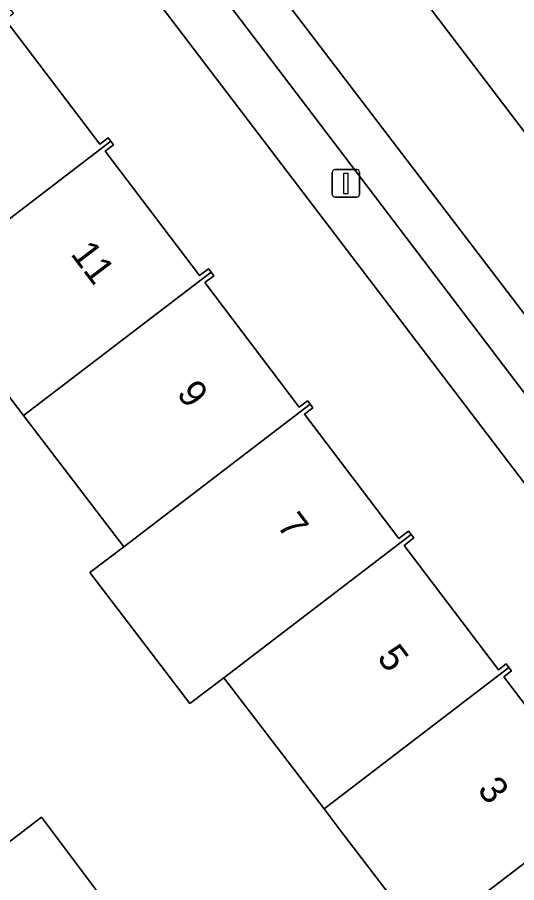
# Model space of a CAD drawing. Extents: x 160030 to 160839, y 385325 to 386450.
# Drawn here: x 160518.72 to 160536.88, y 385517.96 to 385549.43 of the extents above; entities that cross this region are included whole.
import ezdxf

# ---------------------------------------------------------------- set-up
doc = ezdxf.new("R2010")
doc.units = 0
for name, color, linetype in [('IMGEO_Erf', 7, 'Continuous'), ('IMGEO_Lichtmast', 7, 'Continuous'), ('IMGEO_Pand', 7, 'Continuous'), ('IMGEO_Pand_nummerreeks', 7, 'Continuous'), ('IMGEO_Parkeervlak_open', 7, 'Continuous'), ('IMGEO_Rijbaan_lokaal_open', 7, 'Continuous'), ('IMGEO_Voetpad_open', 7, 'Continuous')]:
    doc.layers.add(name, color=color, linetype=linetype)

msp = doc.modelspace()

# ---------------------------------------------------------------- linework, layer by layer
at = {"layer": 'IMGEO_Erf'}
for points in [[(160546.817, 385519.818), (160519.066, 385556.27), (160517.273, 385554.899), (160508.463, 385566.591), (160505.987, 385564.71), (160504.482, 385563.567), (160503.511, 385562.829), (160501.034, 385560.948), (160500, 385560.162), (160498.558, 385559.067), (160496.082, 385557.185), (160493.605, 385555.304), (160491.129, 385553.423)], [(160491.983, 385552.267), (160494.561, 385554.205), (160496.896, 385551.099), (160494.318, 385549.161), (160495.637, 385547.341), (160498.003, 385549.134), (160500.18, 385546.263), (160497.813, 385544.469), (160499.214, 385542.524), (160501.625, 385544.367), (160505.226, 385539.57), (160508.829, 385534.77), (160510.959, 385531.932), (160508.532, 385530.11), (160509.975, 385528.038), (160513.267, 385530.596), (160516.849, 385525.986), (160515.909, 385525.256), (160518.224, 385522.168), (160515.909, 385520.4), (160517.295, 385518.584), (160519.594, 385520.34), (160523.194, 385515.539)], [(160518.273, 385549.353), (160521.715, 385544.818), (160522.026, 385545.055), (160522.123, 385544.928), (160522.22, 385544.801), (160521.909, 385544.563), (160525.343, 385540.038), (160525.666, 385540.285), (160525.763, 385540.158), (160525.86, 385540.031), (160525.537, 385539.783), (160528.971, 385535.259), (160529.273, 385535.489), (160529.37, 385535.362), (160529.467, 385535.235), (160529.165, 385535.003), (160532.598, 385530.479), (160532.952, 385530.749), (160533.049, 385530.622), (160533.146, 385530.495), (160532.792, 385530.224), (160536.226, 385525.7), (160536.504, 385525.912), (160536.601, 385525.785), (160536.698, 385525.658), (160536.42, 385525.445), (160539.854, 385520.921)], [(160533.515, 385515.876), (160530.503, 385519.82), (160529.874, 385520.644), (160526.231, 385525.412), (160524.997, 385524.469), (160521.355, 385529.236), (160522.589, 385530.179), (160518.946, 385534.949), (160515.303, 385539.717)]]:
    msp.add_lwpolyline(points, dxfattribs=at)
at = {"layer": 'IMGEO_Lichtmast'}
for p, q in [((160530.276, 385543.894), (160531.066, 385543.894)), ((160531.066, 385543.894), (160530.276, 385543.894)), ((160530.176, 385542.994), (160530.176, 385543.794)), ((160530.176, 385543.794), (160530.176, 385542.994)), ((160531.166, 385543.794), (160531.166, 385542.994)), ((160531.166, 385542.994), (160531.166, 385543.794)), ((160531.066, 385542.894), (160530.276, 385542.894)), ((160530.276, 385542.894), (160531.066, 385542.894))]:
    msp.add_line(p, q, dxfattribs=at)
msp.add_lwpolyline([(160530.596, 385543.769), (160530.746, 385543.769), (160530.746, 385543.019), (160530.596, 385543.019), (160530.596, 385543.769)], dxfattribs=at)
for centre, start, end in [((160530.276, 385543.794), 90, 180), ((160530.276, 385543.794), 90, 180), ((160531.066, 385543.794), 0, 90), ((160531.066, 385543.794), 360, 90), ((160530.276, 385542.994), 180, 270), ((160530.276, 385542.994), 180, 270), ((160531.066, 385542.994), 270, 0), ((160531.066, 385542.994), 270, 0)]:
    msp.add_arc(centre, 0.1, start, end, dxfattribs=at)
at = {"layer": 'IMGEO_Pand'}
for points in [[(160522.123, 385544.928), (160522.026, 385545.055), (160521.715, 385544.818), (160518.273, 385549.353), (160518.576, 385549.585), (160518.488, 385549.7), (160511.661, 385544.485), (160509.957, 385543.183), (160513.599, 385538.414), (160515.303, 385539.717)], [(160521.909, 385544.563), (160522.22, 385544.801), (160522.123, 385544.928), (160515.303, 385539.717), (160518.946, 385534.949), (160525.763, 385540.158), (160525.666, 385540.285), (160525.343, 385540.038)], [(160525.537, 385539.783), (160525.86, 385540.031), (160525.763, 385540.158), (160518.946, 385534.949), (160522.589, 385530.179), (160529.37, 385535.362), (160529.273, 385535.489), (160528.971, 385535.259)], [(160533.049, 385530.622), (160532.952, 385530.749), (160532.598, 385530.479), (160529.165, 385535.003), (160529.467, 385535.235), (160529.37, 385535.362), (160522.589, 385530.179), (160521.355, 385529.236), (160524.997, 385524.469), (160526.231, 385525.412)], [(160532.792, 385530.224), (160533.146, 385530.495), (160533.049, 385530.622), (160526.231, 385525.412), (160529.874, 385520.644), (160536.601, 385525.785), (160536.504, 385525.912), (160536.226, 385525.7)], [(160540.177, 385520.967), (160540.08, 385521.094), (160539.854, 385520.921), (160536.42, 385525.445), (160536.698, 385525.658), (160536.601, 385525.785), (160529.874, 385520.644), (160530.503, 385519.82), (160533.515, 385515.876), (160533.87, 385516.148)], [(160543.948, 385516.105), (160543.675, 385516.463), (160543.398, 385516.251), (160540.047, 385520.666), (160540.275, 385520.84), (160540.177, 385520.967), (160533.87, 385516.148), (160534.312, 385515.571), (160537.296, 385511.664), (160537.024, 385511.457), (160537.333, 385511.052), (160538.094, 385511.633), (160538.643, 385512.052)], [(160519.594, 385520.34), (160517.295, 385518.584), (160517.11, 385518.443), (160520.71, 385513.641), (160523.194, 385515.539)]]:
    msp.add_lwpolyline(points, close=True, dxfattribs=at)
at = {"layer": 'IMGEO_Parkeervlak_open'}
for points in [[(160548.896, 385523.27), (160523.637, 385556.372)], [(160523.741, 385553.434), (160545.755, 385524.475)], [(160531.577, 385552.616), (160556.039, 385520.487), (160556.228, 385520.75), (160556.323, 385520.867)]]:
    msp.add_lwpolyline(points, dxfattribs=at)
at = {"layer": 'IMGEO_Rijbaan_lokaal_open'}
for points in [[(160523.335, 385556.877), (160523.637, 385556.372), (160548.896, 385523.27)], [(160556.039, 385520.487), (160531.577, 385552.616)]]:
    msp.add_lwpolyline(points, dxfattribs=at)
at = {"layer": 'IMGEO_Voetpad_open'}
for points in [[(160522.414, 385558.852), (160519.066, 385556.27), (160546.817, 385519.818)], [(160545.755, 385524.475), (160523.741, 385553.434)]]:
    msp.add_lwpolyline(points, dxfattribs=at)

# ---------------------------------------------------------------- texts
at = {"layer": 'IMGEO_Pand_nummerreeks'}
for s, p in [('11', (160520.63, 385540.822)), ('9', (160524.484, 385535.744)), ('7', (160528.13, 385530.94)), ('5', (160531.776, 385526.137)), ('3', (160535.422, 385521.334))]:
    msp.add_text(s, height=1, rotation=307.2019, dxfattribs=at).set_placement(p)

doc.saveas('drawing.dxf')
